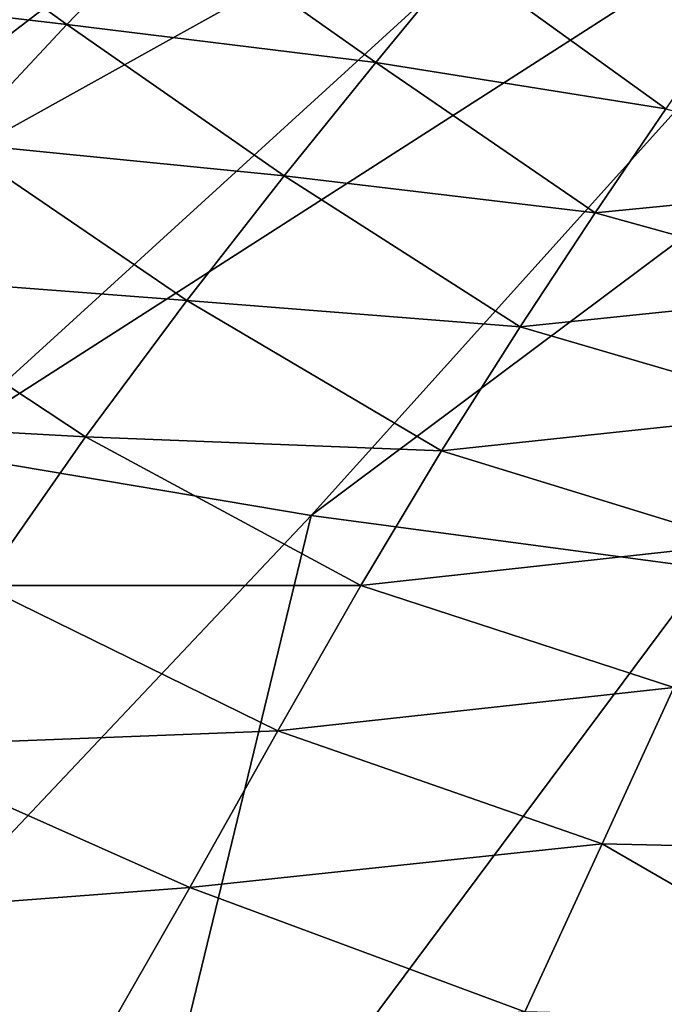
# Model space of a CAD drawing. Header units: metres. Extents: x -106 to 264, y -111 to 81.
# Tile 367 of 549: x 189.19 to 192.14, y 17.24 to 21.75. Entities that reach past the tile are written whole.
import ezdxf

# ---------------------------------------------------------------- set-up
doc = ezdxf.new("R2010")
doc.units = ezdxf.units.M
doc.layers.add('solid_20422013', color=7, linetype='CONTINUOUS')

msp = doc.modelspace()

# ---------------------------------------------------------------- linework, layer by layer
at = {"layer": 'solid_20422013'}
for points in [[(190.154099, 23.544355, 219.405609), (189.16069, 23.845261, 218.569809), (184.053818, 20.939083, 223.718109)], [(190.154099, 23.544355, 219.405609), (184.053818, 20.939083, 223.718109), (185.529938, 20.506741, 224.918991)], [(191.220001, 23.273407, 220.158188), (190.154099, 23.544355, 219.405609), (185.529938, 20.506741, 224.918991)], [(191.220001, 23.273407, 220.158188), (185.529938, 20.506741, 224.918991), (187.107803, 20.117807, 225.999298)], [(192.350571, 23.034412, 220.822021), (191.220001, 23.273407, 220.158188), (187.107803, 20.117807, 225.999298)], [(192.350571, 23.034412, 220.822021), (187.107803, 20.117807, 225.999298), (188.776306, 19.775019, 226.951431)], [(193.537445, 22.829126, 221.392227), (192.350571, 23.034412, 220.822021), (188.776306, 19.775019, 226.951431)], [(193.537445, 22.829126, 221.392227), (188.776306, 19.775019, 226.951431), (190.523727, 19.480785, 227.768692)], [(194.771912, 22.659065, 221.864594), (193.537445, 22.829126, 221.392227), (190.523727, 19.480785, 227.768692)], [(194.771912, 22.659065, 221.864594), (190.523727, 19.480785, 227.768692), (192.337769, 19.237175, 228.445358)], [(189.406738, 21.725788, 145.98967), (187.919159, 21.901384, 146.924438), (188.469147, 22.403502, 144.813828)], [(189.877899, 22.217113, 143.810745), (189.406738, 21.725788, 145.98967), (188.469147, 22.403502, 144.813828)], [(189.877899, 22.217113, 143.810745), (190.818802, 21.551699, 145.180923), (189.406738, 21.725788, 145.98967)], [(189.877899, 22.217113, 143.810745), (191.203568, 22.020023, 143.006851), (190.818802, 21.551699, 145.180923)], [(192.145157, 21.339752, 144.705093), (190.818802, 21.551699, 145.180923), (191.203568, 22.020023, 143.006851)], [(192.436325, 21.770626, 142.656738), (192.145157, 21.339752, 144.705093), (191.203568, 22.020023, 143.006851)], [(189.406738, 21.725788, 145.98967), (188.898453, 21.182699, 148.175476), (187.919159, 21.901384, 146.924438)], [(189.406738, 21.725788, 145.98967), (190.400253, 21.033585, 147.360001), (188.898453, 21.182699, 148.175476)], [(189.406738, 21.725788, 145.98967), (190.818802, 21.551699, 145.180923), (190.400253, 21.033585, 147.360001)], [(191.822327, 20.86442, 146.7677), (190.400253, 21.033585, 147.360001), (190.818802, 21.551699, 145.180923)], [(192.145157, 21.339752, 144.705093), (191.822327, 20.86442, 146.7677), (190.818802, 21.551699, 145.180923)], [(193.36145, 21.015162, 144.952759), (191.822327, 20.86442, 146.7677), (192.145157, 21.339752, 144.705093)], [(188.898453, 21.182699, 148.175476), (189.955414, 20.463657, 149.550995), (188.361923, 20.585854, 150.375748)], [(188.898453, 21.182699, 148.175476), (190.400253, 21.033585, 147.360001), (189.955414, 20.463657, 149.550995)], [(191.478516, 20.343908, 148.839767), (189.955414, 20.463657, 149.550995), (190.400253, 21.033585, 147.360001)], [(191.822327, 20.86442, 146.7677), (191.478516, 20.343908, 148.839767), (190.400253, 21.033585, 147.360001)], [(193.36145, 21.015162, 144.952759), (193.098862, 20.510263, 147.119064), (191.822327, 20.86442, 146.7677)], [(193.098862, 20.510263, 147.119064), (191.478516, 20.343908, 148.839767), (191.822327, 20.86442, 146.7677)], [(188.361923, 20.585854, 150.375748), (189.49205, 19.83993, 151.76062), (187.806061, 19.93325, 152.598099)], [(188.361923, 20.585854, 150.375748), (189.955414, 20.463657, 149.550995), (189.49205, 19.83993, 151.76062)], [(193.098862, 20.510263, 147.119064), (192.803528, 19.956608, 149.305313), (191.478516, 20.343908, 148.839767)], [(191.119431, 19.776535, 150.926331), (189.49205, 19.83993, 151.76062), (189.955414, 20.463657, 149.550995)], [(191.478516, 20.343908, 148.839767), (191.119431, 19.776535, 150.926331), (189.955414, 20.463657, 149.550995)], [(192.803528, 19.956608, 149.305313), (191.119431, 19.776535, 150.926331), (191.478516, 20.343908, 148.839767)], [(192.803528, 19.956608, 149.305313), (192.496048, 19.351349, 151.50853), (191.119431, 19.776535, 150.926331)], [(187.806061, 19.93325, 152.598099), (189.49205, 19.83993, 151.76062), (189.016373, 19.160454, 153.99556)], [(190.750702, 19.16062, 153.032501), (189.016373, 19.160454, 153.99556), (189.49205, 19.83993, 151.76062)], [(191.119431, 19.776535, 150.926331), (190.750702, 19.16062, 153.032501), (189.49205, 19.83993, 151.76062)], [(190.523727, 19.480785, 227.768692), (188.776306, 19.775019, 226.951431), (187.09584, 15.847991, 233.773071)], [(192.496048, 19.351349, 151.50853), (190.750702, 19.16062, 153.032501), (191.119431, 19.776535, 150.926331)], [(190.523727, 19.480785, 227.768692), (187.09584, 15.847991, 233.773071), (189.560303, 15.507747, 234.71814)], [(192.337769, 19.237175, 228.445358), (190.523727, 19.480785, 227.768692), (189.560303, 15.507747, 234.71814)], [(192.496048, 19.351349, 151.50853), (192.181519, 18.69256, 153.734009), (190.750702, 19.16062, 153.032501)], [(192.337769, 19.237175, 228.445358), (189.560303, 15.507747, 234.71814), (192.101944, 15.240468, 235.460526)], [(194.205688, 19.0459, 228.976639), (192.337769, 19.237175, 228.445358), (192.101944, 15.240468, 235.460526)], [(190.371506, 18.494719, 155.163239), (188.519318, 18.423653, 156.262222), (189.016373, 19.160454, 153.99556)], [(190.750702, 19.16062, 153.032501), (190.371506, 18.494719, 155.163239), (189.016373, 19.160454, 153.99556)], [(192.181519, 18.69256, 153.734009), (190.371506, 18.494719, 155.163239), (190.750702, 19.16062, 153.032501)], [(194.205688, 19.0459, 228.976639), (192.101944, 15.240468, 235.460526), (194.701965, 15.048131, 235.994766)], [(192.181519, 18.69256, 153.734009), (191.854675, 17.97884, 155.986908), (190.371506, 18.494719, 155.163239)], [(193.543213, 17.939846, 155.473694), (191.854675, 17.97884, 155.986908), (192.181519, 18.69256, 153.734009)], [(190.371506, 18.494719, 155.163239), (189.968781, 17.777838, 157.323303), (188.519318, 18.423653, 156.262222)], [(191.854675, 17.97884, 155.986908), (189.968781, 17.777838, 157.323303), (190.371506, 18.494719, 155.163239)], [(189.968781, 17.777838, 157.323303), (187.983093, 17.628159, 158.566849), (188.519318, 18.423653, 156.262222)], [(191.854675, 17.97884, 155.986908), (191.500351, 17.209288, 158.272202), (189.968781, 17.777838, 157.323303)], [(193.26474, 17.163082, 157.82579), (191.500351, 17.209288, 158.272202), (191.854675, 17.97884, 155.986908)], [(193.543213, 17.939846, 155.473694), (193.26474, 17.163082, 157.82579), (191.854675, 17.97884, 155.986908)], [(189.968781, 17.777838, 157.323303), (189.52803, 17.009031, 159.517456), (187.983093, 17.628159, 158.566849)], [(191.500351, 17.209288, 158.272202), (189.52803, 17.009031, 159.517456), (189.968781, 17.777838, 157.323303)], [(189.52803, 17.009031, 159.517456), (187.389786, 16.772614, 160.91568), (187.983093, 17.628159, 158.566849)]]:
    msp.add_3dface(points, dxfattribs=at)

doc.saveas('drawing.dxf')
